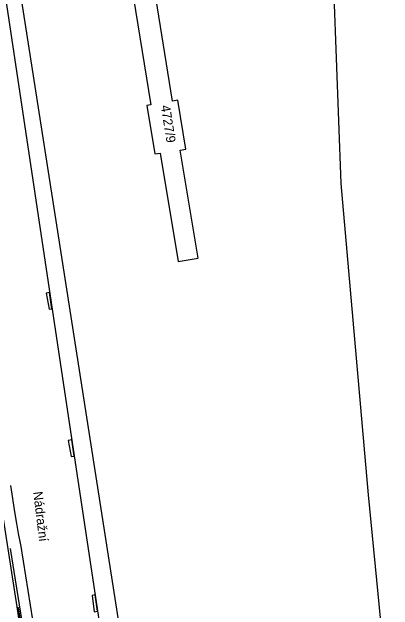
# Model space of a CAD drawing. Extents: x -756746 to -753363, y -1166406 to -1161727.
# Drawn here: x -754903.2 to -754833.4, y -1165864.8 to -1165755.3 of the extents above; entities that cross this region are included whole.
import ezdxf

# ---------------------------------------------------------------- set-up
doc = ezdxf.new("R2010")
doc.units = 0
for name, color, linetype in [('Hranice kat_území', 7, 'Continuous'), ('Hranice parcel', 7, 'Continuous'), ('Parcelní čísla', 7, 'Continuous'), ('Pop  PČ popisy', 7, 'Continuous'), ('Věcná břemena k části', 7, 'Continuous')]:
    doc.layers.add(name, color=color, linetype=linetype)

msp = doc.modelspace()

# ---------------------------------------------------------------- linework, layer by layer
at = {"layer": 'Hranice kat_území'}
msp.add_lwpolyline([(-754833.44, -1165889.97), (-754837.95, -1165843.7), (-754842.97, -1165786.69), (-754844.24, -1165752.2), (-754845.04, -1165691.76), (-754839.18, -1165652.65), (-754835.9, -1165634.2), (-754836.27, -1165627.33)], dxfattribs=at)
at = {"layer": 'Hranice parcel'}
for points in [[(-754893.87, -1165919.46), (-754899.67, -1165881.69), (-754902.28, -1165864.2), (-754904.91, -1165847.27), (-754914.1, -1165786.01), (-754916.16, -1165772.03), (-754920.31, -1165744.22), (-754925.86, -1165707.53), (-754934.37, -1165652.04), (-754940.69, -1165610.27), (-754945.47, -1165583.65), (-754957.29, -1165524.97), (-754963.86, -1165505.86), (-754970.07, -1165475.28), (-754974.11, -1165441.89), (-754977.86, -1165423.12), (-754982.77, -1165403.72), (-754984.71, -1165394.8), (-754990.28, -1165381.95), (-754996.53, -1165351.07), (-755004.37, -1165309.56), (-755007.34, -1165270.19), (-755010.72, -1165249.36), (-755016.18, -1165250.63)], [(-754986.88, -1165279.38), (-754990.41, -1165279.86), (-754980.99, -1165331.36), (-754966.52, -1165403.04), (-754962.21, -1165426.7), (-754948.35, -1165495.48), (-754937.5, -1165549.21), (-754928.46, -1165594.05), (-754928.31, -1165595.05), (-754927.98, -1165597.22), (-754926.04, -1165609.85), (-754919.91, -1165650.59), (-754911.7, -1165704.69), (-754902.24, -1165767.33), (-754892.9, -1165829.68), (-754885.35, -1165879.53), (-754876.62, -1165937.17), (-754872.47, -1165981.85), (-754871.4, -1165985.78), (-754868.4, -1165989.67), (-754864.36, -1165991.91), (-754859.05, -1165992.04), (-754854.87, -1165991.29)], [(-754923.98, -1165615.89), (-754912.58, -1165682.53), (-754887.89, -1165840.42), (-754864.72, -1165988.62), (-754860.06, -1165990.02), (-754855.25, -1165989.37)], [(-754833.44, -1165889.97), (-754837.95, -1165843.7), (-754842.97, -1165786.69), (-754844.24, -1165752.2), (-754845.04, -1165691.76), (-754839.18, -1165652.65)], [(-754879.16, -1165731.89), (-754880, -1165726.96), (-754885.65, -1165728), (-754884.94, -1165732.92), (-754884.23, -1165732.79), (-754877.79, -1165772.28), (-754878.55, -1165772.41), (-754877.1, -1165781.25), (-754876.12, -1165781.11), (-754872.8, -1165800.95), (-754869.16, -1165800.38), (-754872.43, -1165780.57), (-754871.4, -1165780.42), (-754872.85, -1165771.45), (-754873.86, -1165771.62), (-754880.18, -1165732.07), (-754879.16, -1165731.89)]]:
    msp.add_lwpolyline(points, dxfattribs=at)
at = {"layer": 'Věcná břemena k části'}
for points in [[(-754896.97, -1165806.74), (-754896.45, -1165809.71), (-754895.91, -1165809.61), (-754896.35, -1165806.63)], [(-754892.93, -1165833.73), (-754892.41, -1165836.7), (-754891.85, -1165836.6), (-754892.3, -1165833.62)], [(-754888.57, -1165862.11), (-754888.17, -1165865.09), (-754887.55, -1165865.01), (-754888, -1165862.03)], [(-754902.25, -1165864.39), (-754901.81, -1165867.37), (-754901.56, -1165867.33), (-754902.06, -1165864.36)]]:
    msp.add_lwpolyline(points, close=True, dxfattribs=at)
for points in [[(-754899.01, -1165869.24), (-754901.57, -1165853.17), (-754901.69, -1165852.54), (-754902.05, -1165850.78), (-754902.37, -1165848.97), (-754902.68, -1165847.15), (-754903.46, -1165841.99)], [(-754903.55, -1165853.51), (-754900.99, -1165869.56)]]:
    msp.add_lwpolyline(points, dxfattribs=at)

# ---------------------------------------------------------------- texts
at = {"layer": 'Parcelní čísla'}
msp.add_text('4727/9', height=1.7, rotation=279, dxfattribs=at).set_placement((-754875.98, -1165772.47))
at = {"layer": 'Pop  PČ popisy'}
msp.add_text('Nádražní', height=1.7, rotation=277, dxfattribs=at).set_placement((-754899.36, -1165843.18))

doc.saveas('drawing.dxf')
